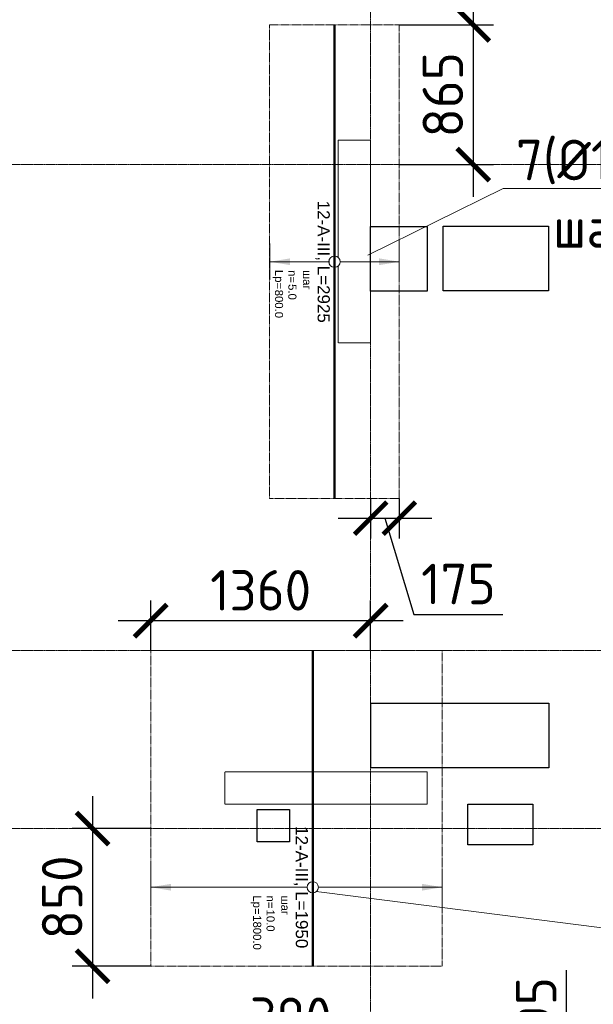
# Model space of a CAD drawing. Header units: millimetres. Extents: x -42044588 to 856694, y -806701 to 941911.
# Tile 687 of 1056: x 139910 to 143451, y -275893 to -269813. Entities that reach past the tile are written whole.
import ezdxf
from ezdxf import colors
from ezdxf.entities.mleader import LeaderData, LeaderLine
from ezdxf.enums import TextEntityAlignment as Align
from ezdxf.math import Vec2, Vec3

# ---------------------------------------------------------------- set-up
doc = ezdxf.new("R2010")
doc.units = ezdxf.units.MM
doc.set_wipeout_variables(frame=1)
for name, pattern in [('01 Штриховая _4 мм_', [6, 3.5, -2.5]), ('______5', [1100, 800, -100, 100, -100]), ('DASHED', [7, 5, -2, 0]), ('GOST2.303 4', [7, 5, -2, 0]), ('осевая', [50.8, 31.75, -6.35, 6.35, -6.35])]:
    doc.linetypes.add(name, pattern=pattern)
doc.layers.add('0 @ 100', color=7, linetype='Continuous')
for name, color, linetype, lineweight in [('907Сл Осевые', 1, 'Continuous', 0), ('АрмСтер', 2, 'Continuous', 50), ('контур распр. стерхней', 2, 'GOST2.303 4', 20), ('Оси', 40, '______5', 18), ('Перекрытие ж_бетон', 1, 'Continuous', 30), ('подоснова', 151, 'Continuous', 5), ('РАЗМЕРЫ', 1, 'Continuous', 9)]:
    doc.layers.add(name, color=color, linetype=linetype, lineweight=lineweight)
doc.layers.add('АрмСтер_атрибуты', color=2, linetype='Continuous', lineweight=0, plot=False)
doc.layers.add('Колонна_ бетон', color=7, linetype='Continuous', lineweight=50, true_color=0xb4b496)
doc.styles.add('GOST-2.304_Type-B', font='GOST_Common.ttf')
doc.styles.get("Standard").update_dxf_attribs({"font": 'arial.ttf'})
doc.styles.add('Аннотативный', font='arial.ttf')
doc.styles.add('ГОСТ', font='GOST_Common.ttf')
doc.dimstyles.new('СПДС', dxfattribs={"dimscale": 100, "dimtxt": 2.5, "dimasz": 2, "dimexe": 1.25, "dimexo": 0, "dimtad": 1, "dimdec": 0, "dimrnd": 5, "dimtxsty": 'GOST-2.304_Type-B', "dimblk": 'ARCHTICK', "dimcen": 2.5, "dimdle": 2, "dimclrd": 1, "dimclre": 1, "dimclrt": 1, "dimadec": 0, "dimazin": 2, "dimtfac": 0.75, "dimtdec": 0, "dimtmove": 1, "dimatfit": 3, "dimfxl": 0, "dimtolj": 1, "dimarcsym": 0})

# ---------------------------------------------------------------- blocks, each defined once
blk = doc.blocks.new('оси блок 2')
at = {"layer": 'Оси', "color": 16, "linetype": 'осевая', "lineweight": 0, "ltscale": 0.25, "transparency": 33554687}
for p, q in [((-48904.7, -322543), (-48904.7, -347914.1)), ((-89822.3, -329401.3), (-37238.5, -329401.3)), ((-89822.3, -332401.3), (-37238.5, -332401.3)), ((-89822.3, -333501.3), (-37238.5, -333501.3))]:
    blk.add_line(p, q, dxfattribs=at)
blk = doc.blocks.new('подложка стн 1-го этажа')
at = {"layer": 'Колонна_ бетон', "color": 252, "linetype": 'DASHED', "lineweight": 0, "ltscale": 0.5, "true_color": 0x939598, "transparency": 33554687}
for p, q in [((44643.8, 23161.8, -200), (44643.8, 23161.8, -200)), ((44643.8, 23161.8, -200), (44843.8, 23161.8, -200)), ((44643.8, 23161.8, -200), (44643.8, 21911.8, -200)), ((44843.8, 23161.8, -200), (44843.8, 23161.8, -200)), ((44843.8, 21911.8, -200), (44843.8, 23161.8, -200)), ((44843.8, 21911.8, -200), (44643.8, 21911.8, -200)), ((44643.8, 21911.8, -200), (44643.8, 21911.8, -200)), ((44843.8, 21911.8, -200), (44843.8, 21911.8, -200)), ((43943.8, 19061.8, -200), (43943.8, 19261.8, -200)), ((43943.8, 19261.8, -200), (43943.8, 19261.8, -200)), ((45193.8, 19261.8, -200), (43943.8, 19261.8, -200)), ((45193.8, 19261.8, -200), (45193.8, 19261.8, -200)), ((45193.8, 19261.8, -200), (45193.8, 19061.8, -200)), ((43943.8, 19061.8, -200), (43943.8, 19061.8, -200)), ((45193.8, 19061.8, -200), (43943.8, 19061.8, -200)), ((45193.8, 19061.8, -200), (45193.8, 19061.8, -200))]:
    blk.add_line(p, q, dxfattribs=at)
blk = doc.blocks.new('цукцкц')
at = {"layer": 'Перекрытие ж_бетон', "ltscale": 100}
blk.add_lwpolyline([(-256896, -605129.4), (-257096, -605129.4), (-257096, -604929.4), (-256896, -604929.4)], close=True, dxfattribs=at)
at = {"layer": 'Перекрытие ж_бетон'}
blk.add_lwpolyline([(-253296, -605979.1), (-253696, -605979.1), (-253696, -605629.4), (-253296, -605629.4)], close=True, dxfattribs=at)
blk = doc.blocks.new('отв +6900')
at = {"layer": 'Перекрытие ж_бетон', "color": 1}
for points in [[(-228613, -172099.1), (-228613, -171699.1), (-227963, -171699.1), (-227963, -172099.1)], [(-229060.7, -175044.1), (-229060.7, -174644.1), (-227960.7, -174644.1), (-227960.7, -175044.1)], [(-228060.6, -175519.1), (-228460.6, -175519.1), (-228460.6, -175269.1), (-228060.6, -175269.1)]]:
    blk.add_lwpolyline(points, close=True, dxfattribs=at)
at = {"color": 1, "rotation": 90}
blk.add_blockref('цукцкц', (-834690.3, 81594.9), dxfattribs=at)
blk = doc.blocks.new('_None')
blk = doc.blocks.new('*U2359')
at = {"layer": 'РАЗМЕРЫ'}
for p, q in [((112.5, 800), (-112.5, 800)), ((112.5, -1000), (-112.5, -1000))]:
    blk.add_line(p, q, dxfattribs=at)
at = {"layer": 'РАЗМЕРЫ', "ltscale": 15}
blk.add_line((0, -1000), (0, 800), dxfattribs=at)
at = {"layer": 'РАЗМЕРЫ'}
for points in [[(0, 800), (20.9, 674.8), (-20.9, 674.8)], [(0, -1000), (20.9, -874.8), (-20.9, -874.8)]]:
    blk.add_solid(points, dxfattribs=at)
at = {"layer": 'АрмСтер_атрибуты', "color": 215, "ltscale": 15, "style": 'Аннотативный'}
for s, p in [('шаг', (51.4, -194.2)), ('n=', (51.4, -285.1)), ('Lр=', (50.2, -367.8))]:
    blk.add_text(s, height=50, dxfattribs=at).set_placement(p)
at = {"layer": 'АрмСтер_атрибуты', "style": 'Аннотативный', "flags": 8}
blk.add_attdef('ПОЗ', (110, 29.6), '', height=75, dxfattribs=at)
at = {"layer": 'АрмСтер_атрибуты', "color": 215, "style": 'Аннотативный'}
for tag, p, flags in [('ШАГ', (190.9, -194.2), 10), ('КОЛ', (138, -285.1), 8), ('ШИРИНА', (172.9, -367.8), 8)]:
    blk.add_attdef(tag, p, '', height=50, dxfattribs=dict(at, flags=flags))
at = {"layer": 'АрмСтер_атрибуты', "flags": 9}
for tag, p in [('МАССА', (-1033.5, -410.5)), ('ОБОЗНАЧЕНИЕ', (-1033.5, -524.4))]:
    blk.add_attdef(tag, p, '', height=75, dxfattribs=at)
at = {"linetype": 'Continuous', "lineweight": 0}
blk.add_wipeout([(35, 0), (28.3, 20.6), (10.8, 33.3), (-10.8, 33.3), (-28.3, 20.6), (-35, 0), (-28.3, -20.6), (-10.8, -33.3), (10.8, -33.3), (28.3, -20.6)], dxfattribs=at)
at = {"color": 0, "linetype": 'ByBlock', "lineweight": -2, "ltscale": 100}
blk.add_line((-1462.5, 0), (487.5, 0), dxfattribs=at)
at = {"layer": 'РАЗМЕРЫ'}
blk.add_circle((0, 0), 35, dxfattribs=at)
at = {"layer": 'АрмСтер_атрибуты', "style": 'Аннотативный', "flags": 8}
blk.add_attdef('НАИМЕНОВАНИЕ', text='', height=75, dxfattribs=at).set_placement((0, -29.3), align=Align.TOP_CENTER)
blk = doc.blocks.new('*U4862')
at = {"layer": 'РАЗМЕРЫ'}
for p, q in [((112.5, 400), (-112.5, 400)), ((112.5, -400), (-112.5, -400))]:
    blk.add_line(p, q, dxfattribs=at)
at = {"layer": 'РАЗМЕРЫ', "ltscale": 15}
blk.add_line((0, -400), (0, 400), dxfattribs=at)
at = {"layer": 'РАЗМЕРЫ'}
for points in [[(0, 400), (20.9, 274.8), (-20.9, 274.8)], [(0, -400), (20.9, -274.8), (-20.9, -274.8)]]:
    blk.add_solid(points, dxfattribs=at)
at = {"layer": 'АрмСтер_атрибуты', "color": 215, "ltscale": 15, "style": 'Аннотативный'}
for s, p in [('шаг', (51.4, -194.2)), ('n=', (51.4, -285.1)), ('Lр=', (50.2, -367.8))]:
    blk.add_text(s, height=50, dxfattribs=at).set_placement(p)
at = {"layer": 'АрмСтер_атрибуты', "style": 'Аннотативный', "flags": 8}
blk.add_attdef('ПОЗ', (110, 29.6), '', height=75, dxfattribs=at)
at = {"layer": 'АрмСтер_атрибуты', "color": 215, "style": 'Аннотативный'}
for tag, p, flags in [('ШАГ', (190.9, -194.2), 10), ('КОЛ', (138, -285.1), 8), ('ШИРИНА', (172.9, -367.8), 8)]:
    blk.add_attdef(tag, p, '', height=50, dxfattribs=dict(at, flags=flags))
at = {"layer": 'АрмСтер_атрибуты', "flags": 9}
for tag, p in [('МАССА', (-1033.5, -810.5)), ('ОБОЗНАЧЕНИЕ', (-1033.5, -924.4))]:
    blk.add_attdef(tag, p, '', height=75, dxfattribs=at)
at = {"linetype": 'Continuous', "lineweight": 0}
blk.add_wipeout([(35, 0), (28.3, 20.6), (10.8, 33.3), (-10.8, 33.3), (-28.3, 20.6), (-35, 0), (-28.3, -20.6), (-10.8, -33.3), (10.8, -33.3), (28.3, -20.6)], dxfattribs=at)
at = {"color": 0, "linetype": 'ByBlock', "lineweight": -2, "ltscale": 100}
blk.add_line((-1462.5, 0), (1462.5, 0), dxfattribs=at)
at = {"layer": 'РАЗМЕРЫ'}
blk.add_circle((0, 0), 35, dxfattribs=at)
at = {"layer": 'АрмСтер_атрибуты', "style": 'Аннотативный', "flags": 8}
blk.add_attdef('НАИМЕНОВАНИЕ', text='', height=75, dxfattribs=at).set_placement((0, -29.3), align=Align.TOP_CENTER)
blk = doc.blocks.new('_ArchTick')
at = {"color": 0, "linetype": 'ByBlock', "const_width": 0.15}
blk.add_lwpolyline([(-0.5, -0.5), (0.5, 0.5)], dxfattribs=at)
blk = doc.blocks.new('*D5692')
at = {"layer": '907Сл Осевые', "color": 1, "lineweight": -2, "transparency": 16777216}
for p, q in [((142709.9, -269644.8), (142709.9, -270907.4)), ((142253.6, -269844.8), (142834.9, -269844.8)), ((142253.6, -270707.4), (142834.9, -270707.4))]:
    blk.add_line(p, q, dxfattribs=at)
at = {"layer": 'DEFPOINTS', "color": 0, "transparency": 16777216}
for p in [(142253.6, -269844.8), (142253.6, -270707.4), (142709.9, -270707.4)]:
    blk.add_point(p, dxfattribs=at)
at = {"layer": '907Сл Осевые', "color": 1, "lineweight": -2, "transparency": 16777216, "xscale": 200, "yscale": 200, "zscale": 200}
for p, rotation in [((142709.9, -269844.8), 90), ((142709.9, -270707.4), 270)]:
    blk.add_blockref('_ArchTick', p, dxfattribs=dict(at, rotation=rotation))
at = {"layer": '907Сл Осевые', "color": 1, "lineweight": 0, "transparency": 16777216, "insert": (142522.4, -270276.1), "char_height": 250, "attachment_point": 5, "rotation": 90, "style": 'GOST-2.304_Type-B'}
blk.add_mtext('\\A1;865', dxfattribs=at)
blk = doc.blocks.new('*D5693')
at = {"layer": '907Сл Осевые', "color": 1, "lineweight": -2, "transparency": 16777216}
for p, q in [((142076.5, -272769.8), (142076.5, -273016.1)), ((142253.6, -272769.8), (142253.6, -273016.1)), ((141876.5, -272891.1), (142453.6, -272891.1)), ((142165.1, -272891.1), (142343.2, -273484.9)), ((142343.2, -273484.9), (142893.2, -273484.9))]:
    blk.add_line(p, q, dxfattribs=at)
at = {"layer": 'DEFPOINTS', "color": 0, "transparency": 16777216}
for p in [(142076.5, -272769.8), (142253.6, -272769.8), (142253.6, -272891.1)]:
    blk.add_point(p, dxfattribs=at)
at = {"layer": '907Сл Осевые', "color": 1, "lineweight": -2, "transparency": 16777216, "xscale": 200, "yscale": 200, "zscale": 200, "rotation": 180}
blk.add_blockref('_ArchTick', (142076.5, -272891.1), dxfattribs=at)
at = {"layer": '907Сл Осевые', "color": 1, "lineweight": -2, "transparency": 16777216, "xscale": 200, "yscale": 200, "zscale": 200}
blk.add_blockref('_ArchTick', (142253.6, -272891.1), dxfattribs=at)
at = {"layer": '907Сл Осевые', "color": 1, "lineweight": 0, "transparency": 16777216, "insert": (142618.2, -273297.4), "char_height": 250, "attachment_point": 5, "style": 'GOST-2.304_Type-B'}
blk.add_mtext('\\A1;175', dxfattribs=at)
blk = doc.blocks.new('*D5694')
at = {"layer": '907Сл Осевые', "color": 1, "lineweight": -2, "transparency": 16777216}
for p, q in [((140718.8, -273707.4), (140718.8, -273398.9)), ((142076.5, -273707.4), (142076.5, -273398.9)), ((142276.5, -273523.9), (140518.8, -273523.9))]:
    blk.add_line(p, q, dxfattribs=at)
at = {"layer": 'DEFPOINTS', "color": 0, "transparency": 16777216}
for p in [(140718.8, -273523.9), (140718.8, -273707.4), (142076.5, -273707.4)]:
    blk.add_point(p, dxfattribs=at)
at = {"layer": '907Сл Осевые', "color": 1, "lineweight": -2, "transparency": 16777216, "xscale": 200, "yscale": 200, "zscale": 200, "rotation": 180}
blk.add_blockref('_ArchTick', (140718.8, -273523.9), dxfattribs=at)
at = {"layer": '907Сл Осевые', "color": 1, "lineweight": -2, "transparency": 16777216, "xscale": 200, "yscale": 200, "zscale": 200}
blk.add_blockref('_ArchTick', (142076.5, -273523.9), dxfattribs=at)
at = {"layer": '907Сл Осевые', "color": 1, "lineweight": 0, "transparency": 16777216, "insert": (141397.6, -273336.4), "char_height": 250, "attachment_point": 5, "style": 'GOST-2.304_Type-B'}
blk.add_mtext('\\A1;1360', dxfattribs=at)
blk = doc.blocks.new('*D5719')
at = {"layer": '907Сл Осевые', "color": 1, "lineweight": -2, "transparency": 16777216}
for p, q in [((143286.2, -276281), (143286.2, -275681)), ((142692.4, -276807.4), (142692.4, -276110.9)), ((142692.4, -276459.1), (143286.2, -276281)), ((142464.4, -276310.9), (142817.4, -276310.9)), ((142464.4, -276607.4), (142817.4, -276607.4))]:
    blk.add_line(p, q, dxfattribs=at)
at = {"layer": 'DEFPOINTS', "color": 0, "transparency": 16777216}
for p in [(142464.4, -276310.9), (142692.4, -276310.9), (142464.4, -276607.4)]:
    blk.add_point(p, dxfattribs=at)
at = {"layer": '907Сл Осевые', "color": 1, "lineweight": -2, "transparency": 16777216, "xscale": 200, "yscale": 200, "zscale": 200}
for p, rotation in [((142692.4, -276310.9), 90), ((142692.4, -276607.4), 270)]:
    blk.add_blockref('_ArchTick', p, dxfattribs=dict(at, rotation=rotation))
at = {"layer": '907Сл Осевые', "color": 1, "lineweight": 0, "transparency": 16777216, "insert": (143098.7, -275981), "char_height": 250, "attachment_point": 5, "rotation": 90, "style": 'GOST-2.304_Type-B'}
blk.add_mtext('\\A1;295', dxfattribs=at)
blk = doc.blocks.new('*D5720')
at = {"layer": '907Сл Осевые', "color": 1, "lineweight": -2, "transparency": 16777216}
for p, q in [((142076.5, -276310.9), (142076.5, -276038.6)), ((142464.4, -276310.9), (142464.4, -276038.6)), ((142664.4, -276163.6), (141876.5, -276163.6))]:
    blk.add_line(p, q, dxfattribs=at)
at = {"layer": 'DEFPOINTS', "color": 0, "transparency": 16777216}
for p in [(142076.5, -276163.6), (142076.5, -276310.9), (142464.4, -276310.9)]:
    blk.add_point(p, dxfattribs=at)
at = {"layer": '907Сл Осевые', "color": 1, "lineweight": -2, "transparency": 16777216, "xscale": 200, "yscale": 200, "zscale": 200, "rotation": 180}
blk.add_blockref('_ArchTick', (142076.5, -276163.6), dxfattribs=at)
at = {"layer": '907Сл Осевые', "color": 1, "lineweight": -2, "transparency": 16777216, "xscale": 200, "yscale": 200, "zscale": 200}
blk.add_blockref('_ArchTick', (142464.4, -276163.6), dxfattribs=at)
at = {"layer": '907Сл Осевые', "color": 1, "lineweight": 0, "transparency": 16777216, "insert": (141583, -275976.1), "char_height": 250, "attachment_point": 5, "style": 'GOST-2.304_Type-B'}
blk.add_mtext('\\A1;390', dxfattribs=at)
blk = doc.blocks.new('*D5721')
at = {"layer": '907Сл Осевые', "color": 1, "lineweight": -2, "transparency": 16777216}
for p, q in [((140359.7, -274607.4), (140359.7, -275857.4)), ((140718.8, -274807.4), (140234.7, -274807.4)), ((140718.8, -275657.4), (140234.7, -275657.4))]:
    blk.add_line(p, q, dxfattribs=at)
at = {"layer": 'DEFPOINTS', "color": 0, "transparency": 16777216}
for p in [(140718.8, -274807.4), (140359.7, -275657.4), (140718.8, -275657.4)]:
    blk.add_point(p, dxfattribs=at)
at = {"layer": '907Сл Осевые', "color": 1, "lineweight": -2, "transparency": 16777216, "xscale": 200, "yscale": 200, "zscale": 200}
for p, rotation in [((140359.7, -274807.4), 90), ((140359.7, -275657.4), 270)]:
    blk.add_blockref('_ArchTick', p, dxfattribs=dict(at, rotation=rotation))
at = {"layer": '907Сл Осевые', "color": 1, "lineweight": 0, "transparency": 16777216, "insert": (140172.2, -275232.4), "char_height": 250, "attachment_point": 5, "rotation": 90, "style": 'GOST-2.304_Type-B'}
blk.add_mtext('\\A1;850', dxfattribs=at)

msp = doc.modelspace()

# ---------------------------------------------------------------- linework, layer by layer
at = {"layer": 'контур распр. стерхней', "linetype": '01 Штриховая _4 мм_'}
for points in [[(141453.026, -272769.824), (141453.026, -269844.818), (142253.601, -269844.827), (142253.601, -272769.824)], [(140718.773, -275657.37), (140718.773, -273707.368), (142518.773, -273707.377), (142518.773, -275657.379)]]:
    msp.add_lwpolyline(points, close=True, dxfattribs=at)

# ---------------------------------------------------------------- block references
for name, p in [('подложка стн 1-го этажа', (97232.588, -293719.169, 560)), ('отв +6900', (371137.417, -99388.276, 200))]:
    msp.add_blockref(name, p)
at = {"layer": 'РАЗМЕРЫ'}
msp.add_blockref('оси блок 2', (190981.229, 58693.948), dxfattribs=at)

# ---------------------------------------------------------------- dimensions: what is measured, and where the dimension line sits
at = {"layer": '907Сл Осевые', "lineweight": 0}
dim = msp.add_linear_dim(base=(142076.51, -276163.608), p1=(142464.414, -276310.918), p2=(142076.51, -276310.916), dimstyle='СПДС', dxfattribs=at)
dim.commit()
dim.dimension.update_dxf_attribs({"geometry": '*D5720', "text_midpoint": (141582.982, -276163.608), "dimtype": 160})

# ---------------------------------------------------------------- leaders
at = {"layer": 'подоснова', "color": 6, "ltscale": 0.3}
ml = msp.add_multileader_mtext('Standard', dxfattribs=at)
ml.set_content('7(%%C14-5шт.)\\Pшаг 200', color=6, style='GOST-2.304_Type-B')
ml.set_leader_properties(color=256, linetype='ByLayer', lineweight=15)
ml.set_arrow_properties(name='NONE')
ml.build(insert=Vec2(0, 0))
ml.multileader.update_dxf_attribs({"text_left_attachment_type": 6, "text_right_attachment_type": 6, "dogleg_length": 0.1, "arrow_head_size": 18})
ctx = ml.context
ctx.base_point, ctx.char_height, ctx.arrow_head_size, ctx.landing_gap_size, ctx.plane_origin = Vec3(142893.911, -270854.015, 180), 250, 18, 20, Vec3(133612.214, -266122.467, 180)
ctx.left_attachment, ctx.right_attachment, ctx.text_align_type = 6, 6, 1
notes = []
notes.append((ctx, [(0, (1, 1, 0), (142893.811, -270854.015, 180), (1, 0), 0.1, [(0, [(142058.562, -271267.537, 180)], 0, [])])]))
ctx.mtext.insert, ctx.mtext.alignment, ctx.mtext.flow_direction = Vec3(143788.342, -270554.015, 180), 2, 5
at = {"layer": 'подоснова', "color": 4, "ltscale": 0.3}
ml = msp.add_multileader_mtext('Standard', dxfattribs=at)
ml.set_content('1*(%%C12-19шт.)\\Pшаг 100', color=4, style='GOST-2.304_Type-B')
ml.set_leader_properties(color=256, linetype='ByLayer', lineweight=15)
ml.set_arrow_properties(name='NONE')
ml.build(insert=Vec2(0, 0))
ml.multileader.update_dxf_attribs({"text_left_attachment_type": 6, "text_right_attachment_type": 6, "dogleg_length": 0.1, "arrow_head_size": 18})
ctx = ml.context
ctx.base_point, ctx.char_height, ctx.arrow_head_size, ctx.landing_gap_size, ctx.plane_origin = Vec3(143748.126, -275451.57, 180), 250, 18, 20, Vec3(132808.082, -269462.964, 180)
ctx.left_attachment, ctx.right_attachment, ctx.text_align_type = 6, 6, 1
notes.append((ctx, [(0, (1, 1, 0), (143748.026, -275451.57, 180), (1, 0), 0.1, [(0, [(141691.87, -275189.423, 180)], 0, [])])]))
ctx.mtext.insert, ctx.mtext.alignment, ctx.mtext.flow_direction = Vec3(144753.732, -275151.57, 180), 2, 5
for ctx, leaders in notes:
    for number, flags, end, landing, length, lines in leaders:
        leader = LeaderData()
        leader.index, (leader.has_last_leader_line, leader.has_dogleg_vector, leader.attachment_direction) = number, flags
        leader.last_leader_point, leader.dogleg_vector, leader.dogleg_length = Vec3(end), Vec3(landing), length
        for number, points, colour, breaks in lines:
            line = LeaderLine()
            line.index, line.vertices, line.color, line.breaks = number, Vec3.list(points), colors.encode_raw_color(colour), breaks
            leader.lines.append(line)
        ctx.leaders.append(leader)

# ---------------------------------------------------------------- next in the draw order: block references
at = {"layer": 'АрмСтер', "ltscale": 15}
ref = msp.add_blockref('*U4862', (141853.601, -271307.327), dxfattribs=dict(at, rotation=270))
ref.add_attrib('НАИМЕНОВАНИЕ', '12-A-III, L=2925', dxfattribs={"layer": 'АрмСтер_атрибуты', "height": 75, "rotation": 270, "style": 'Аннотативный', "flags": 8}).set_placement((141824.262, -271307.327), align=Align.TOP_CENTER)
ref.add_attrib('КОЛ', '5.0', (141568.476, -271445.376), dxfattribs={"layer": 'АрмСтер_атрибуты', "color": 215, "height": 50, "rotation": 270, "style": 'Аннотативный', "flags": 8})
ref.add_attrib('ШИРИНА', '800.0', (141485.802, -271480.212), dxfattribs={"layer": 'АрмСтер_атрибуты', "color": 215, "height": 50, "rotation": 270, "style": 'Аннотативный', "flags": 8})
ref = msp.add_blockref('*U2359', (141718.773, -275169.877), dxfattribs=dict(at, rotation=270))
ref.add_attrib('НАИМЕНОВАНИЕ', '12-A-III, L=1950', dxfattribs={"layer": 'АрмСтер_атрибуты', "height": 75, "rotation": 270, "style": 'Аннотативный', "flags": 8}).set_placement((141689.434, -275169.877), align=Align.TOP_CENTER)
ref.add_attrib('КОЛ', '10.0', (141433.647, -275307.926), dxfattribs={"layer": 'АрмСтер_атрибуты', "color": 215, "height": 50, "rotation": 270, "style": 'Аннотативный', "flags": 8})
ref.add_attrib('ШИРИНА', '1800.0', (141350.973, -275342.762), dxfattribs={"layer": 'АрмСтер_атрибуты', "color": 215, "height": 50, "rotation": 270, "style": 'Аннотативный', "flags": 8})

# ---------------------------------------------------------------- next in the draw order: texts
at = {"layer": '0 @ 100', "char_height": 300, "width": 18500, "attachment_point": 1, "style": 'ГОСТ'}
for s, insert in [('\\pi-900,l900,t900;{\\C7;1.^IАрмирование монолитной плиты  состоит из основного армирования ∅10 А500С с шагом  200х200мм  в нижней зоне, основного армирования ∅10 А500С с шагом  200х200мм  в  верхней зоне и дополнительного армирования, указанного на схемах армирования.\\P2.^IАрмирование плиты предусмотрено отдельными  стержнями заводской длины по осям Х и Y. При недостатке заводской длины стержней для армирования плиты, стыки стержней осуществлять внахлестку без  сварки. Стыки арматуры внахлестку должны располагаться вразбежку (через шаг). См. деталь стыковки арматуры.\\P3.^IВерхнюю и нижнюю арматуру вязать вязальной проволокой через пересечение.  Стержни основной и дополнительной арматуры укладывать в соответствии с сечениями .\\P4.^IПо периметру плиты и у отверстий  у концов основной арматуры устанавливать П-образные элементы Ск1.\\P5.^IПозиции со знаком "*" укладываются с шагом 100 мм\\P6.^IДля фиксации в проектном положении стержней верхней сетки устанавливать фиксаторы Ф1 с шагом 600х600мм.\\P7.^IДиаметр оправки стержня при d<20мм - 5d, при d≥20мм - 8d\\P8.^IКаркасы поперечного армирования устанавливаются до начала устройство верхней сетки армирования.\\P9.^IОбрамления отверстий см. лист 8. В местах расположения отверстий осуществить прерывания основной и дополнительной сеток арматуры. Отверстия обрамляются двумя стержнями арматуры, расход стали на обрамление учтен на листе 25.\\P10.^IПроемы размерами до 300х300 допускается выполнять по месту методом алмазного бурения.\\P11.^IСечения 3-3;4-4;5-5 см. лист 8.}', (-39552.237, -237043.75)), ('\\pi-900,l900,t900;{\\C7;1.^IАрмирование монолитной плиты  состоит из основного армирования ∅10 А500С с шагом  200х200мм  в нижней зоне, основного армирования ∅10 А500С с шагом  200х200мм  в  верхней зоне и дополнительного армирования, указанного на схемах армирования.\\P2.^IАрмирование плиты предусмотрено отдельными  стержнями заводской длины по осям Х и Y. При недостатке заводской длины стержней для армирования плиты, стыки стержней осуществлять внахлестку без  сварки. Стыки арматуры внахлестку должны располагаться вразбежку (через шаг). См. деталь стыковки арматуры.\\P3.^IВерхнюю и нижнюю арматуру вязать вязальной проволокой через пересечение.  Стержни основной и дополнительной арматуры укладывать в соответствии с сечениями .\\P4.^IПо периметру плиты и у отверстий  у концов основной арматуры устанавливать П-образные элементы Ск1.\\P5.^IПозиции со знаком "*" укладываются с шагом 100 мм\\P6.^IДля фиксации в проектном положении стержней верхней сетки устанавливать фиксаторы Ф1 с шагом 600х600мм.\\P7.^IДиаметр оправки стержня при d<20мм - 5d, при d≥20мм - 8d\\P8.^IКаркасы поперечного армирования устанавливаются до начала устройство верхней сетки армирования.\\P9.^IОбрамления отверстий см. лист 8. В местах расположения отверстий осуществить прерывания основной и дополнительной сеток арматуры. Отверстия обрамляются двумя стержнями арматуры, расход стали на обрамление учтен на листе 25.\\P10.^IПроемы размерами до 300х300 допускается выполнять по месту методом алмазного бурения.}', (67549.049, -238408.446))]:
    msp.add_mtext(s, dxfattribs=dict(at, insert=insert))

# ---------------------------------------------------------------- next in the draw order: dimensions: what is measured, and where the dimension line sits
at = {"layer": '907Сл Осевые', "lineweight": 0}
for base, p1, p2, picture, middle in [((142709.874, -270707.374), (142253.601, -269844.827), (142253.601, -270707.374), '*D5692', (142522.374, -270276.101)), ((140359.713, -275657.37), (140718.773, -274807.374), (140718.768, -275657.37), '*D5721', (140172.213, -275232.372)), ((142692.431, -276310.918), (142464.414, -276607.374), (142464.414, -276310.918), '*D5719', (143098.681, -276218.521))]:
    dim = msp.add_linear_dim(base=base, p1=p1, p2=p2, angle=90, dimstyle='СПДС', dxfattribs=at)
    dim.commit()
    dim.dimension.update_dxf_attribs({"geometry": picture, "text_midpoint": middle})
for base, p1, p2, picture, middle in [((142253.601, -272891.139), (142076.51, -272769.824), (142253.601, -272769.824), '*D5693', (142405.681, -273297.389)), ((140718.773, -273523.897), (142076.51, -273707.375), (140718.773, -273707.375), '*D5694', (141397.642, -273336.397))]:
    dim = msp.add_linear_dim(base=base, p1=p1, p2=p2, dimstyle='СПДС', dxfattribs=at)
    dim.commit()
    dim.dimension.update_dxf_attribs({"geometry": picture, "text_midpoint": middle})

doc.saveas('drawing.dxf')
